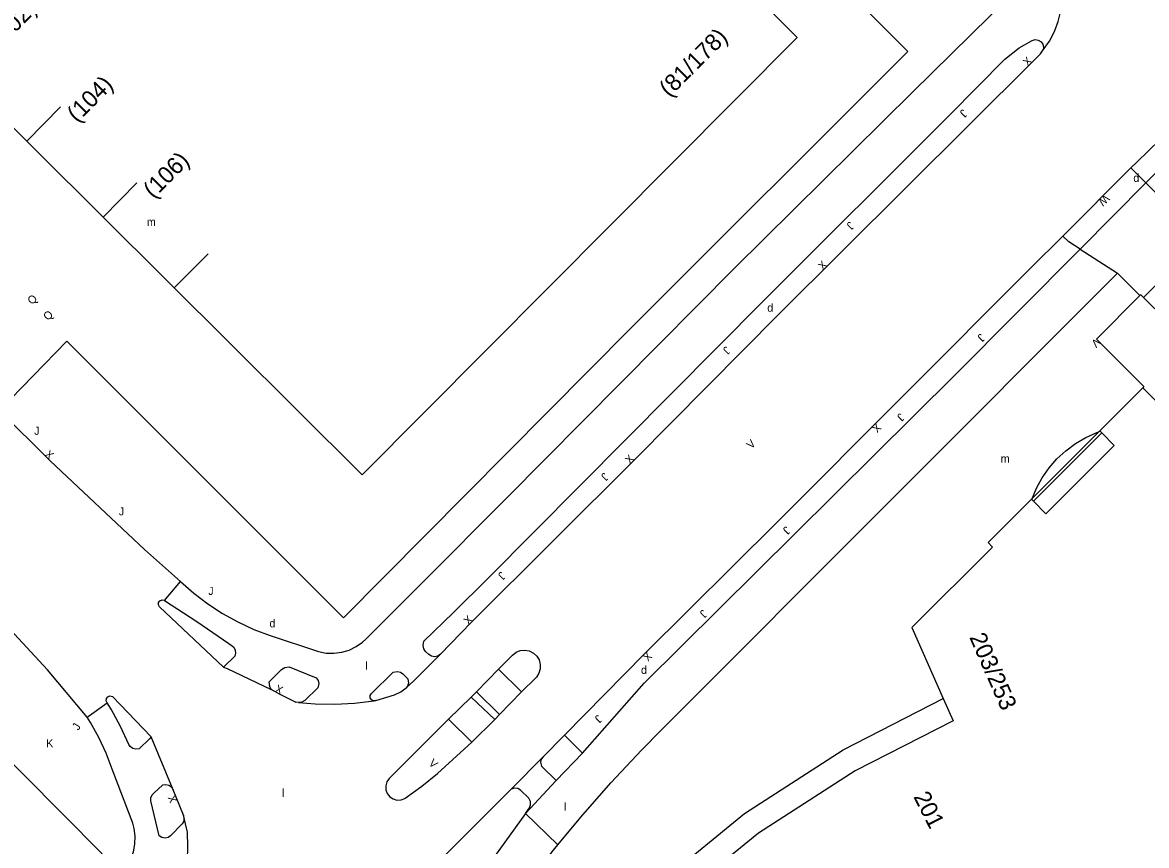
# Model space of a CAD drawing. Extents: x 134999 to 136502, y 457398 to 459002.
# Drawn here: x 135644.5 to 135714.7, y 458684.2 to 458735.6 of the extents above; entities that cross this region are included whole.
import ezdxf

# ---------------------------------------------------------------- set-up
doc = ezdxf.new("R2010")
doc.units = 0
for name, color, linetype in [('RI_DGTB_13', 7, 'Continuous'), ('RI_DGTB_15', 7, 'Continuous'), ('RI_DGTB_2', 7, 'Continuous'), ('RI_DGTB_29', 7, 'Continuous'), ('RI_DGTB_30', 7, 'Continuous'), ('RI_DGTB_31', 7, 'Continuous'), ('RI_DGTB_35', 7, 'Continuous'), ('RI_DGTB_36', 7, 'Continuous'), ('RI_DGTB_43', 7, 'Continuous'), ('RI_DGTB_53', 7, 'Continuous'), ('RI_DGTB_54', 7, 'Continuous'), ('RI_DGTB_7', 7, 'Continuous')]:
    doc.layers.add(name, color=color, linetype=linetype)

msp = doc.modelspace()

# ---------------------------------------------------------------- linework, layer by layer
at = {"layer": 'RI_DGTB_13'}
msp.add_lwpolyline([(135620.888, 458751.93), (135648.055, 458779.24), (135692.842, 458734.684), (135665.671, 458707.373), (135620.888, 458751.93)], dxfattribs=at)
at = {"layer": 'RI_DGTB_15'}
for p, q in [((135644.721, 458728.222), (135646.837, 458730.349)), ((135649.484, 458723.477), (135651.6, 458725.604)), ((135653.931, 458719.053), (135656.047, 458721.18))]:
    msp.add_line(p, q, dxfattribs=at)
at = {"layer": 'RI_DGTB_2'}
for p, q in [((135714.43, 458712.8), (135711.73, 458710.12)), ((135722.075, 458705.17), (135714.43, 458712.8)), ((135702.57, 458692.01), (135696.45, 458688.9)), ((135696.45, 458688.9), (135690.41, 458684.99))]:
    msp.add_line(p, q, dxfattribs=at)
for points in [[(135711.86, 458709.99), (135712.64, 458709.21), (135708.37, 458704.94), (135707.589, 458705.729)], [(135711.73, 458710.12), (135711.757, 458710.093)], [(135711.757, 458710.093), (135711.86, 458709.99)], [(135707.46, 458705.86), (135704.76, 458703.14), (135705.03, 458702.86), (135700, 458697.84), (135701.952, 458693.411)], [(135707.478, 458705.842), (135707.46, 458705.86)], [(135707.589, 458705.729), (135707.478, 458705.842)], [(135701.952, 458693.411), (135702.57, 458692.01)], [(135690.41, 458684.99), (135684.93, 458680.53), (135684.58, 458680.21)]]:
    msp.add_lwpolyline(points, dxfattribs=at)
at = {"layer": 'RI_DGTB_31'}
msp.add_line((135718.053, 458722.037), (135714.464, 458718.458), dxfattribs=at)
at = {"layer": 'RI_DGTB_53'}
for p, q in [((135713.68, 458726.54), (135714.04, 458726.91)), ((135713.68, 458726.54), (135709.42, 458722.28)), ((135714.602, 458725.609), (135713.68, 458726.54)), ((135716.563, 458723.629), (135714.602, 458725.609)), ((135709.42, 458722.28), (135707.4, 458720.29)), ((135710.496, 458721.476), (135712.84, 458719.98)), ((135712.84, 458719.98), (135714.24, 458718.57)), ((135669.422, 458700.635), (135674.712, 458705.956)), ((135654.32, 458700.724), (135652.074, 458702.719)), ((135673.53, 458700.931), (135671.366, 458698.784)), ((135665.888, 458697.107), (135669.422, 458700.635)), ((135653.015, 458699.133), (135657.01, 458695.369)), ((135669.523, 458696.979), (135671.366, 458698.784)), ((135670.55, 458696.18), (135672.481, 458698.146)), ((135659.93, 458697.337), (135662.934, 458696.346)), ((135657.717, 458696.061), (135657.01, 458695.369)), ((135669.827, 458696.149), (135669.624, 458696.346)), ((135674.186, 458695.238), (135675.052, 458696.116)), ((135678.309, 458691.126), (135683.294, 458696.207)), ((135648.488, 458692.239), (135646.02, 458695.191)), ((135659.867, 458694.453), (135660.635, 458695.226)), ((135661.116, 458695.394), (135662.803, 458694.706)), ((135672.813, 458693.814), (135674.186, 458695.238)), ((135674.186, 458695.238), (135675.623, 458693.834)), ((135666.249, 458693.712), (135667.595, 458695.043)), ((135668.206, 458694.954), (135668.52, 458694.637)), ((135676.482, 458694.678), (135675.623, 458693.834)), ((135662.895, 458694.08), (135662.084, 458693.286)), ((135672.479, 458693.497), (135672.813, 458693.814)), ((135674.234, 458692.414), (135675.623, 458693.834)), ((135679.437, 458689.987), (135683.271, 458694.366)), ((135650.067, 458693.528), (135652.497, 458691.006)), ((135671.068, 458692.124), (135672.479, 458693.497)), ((135672.523, 458690.684), (135673.942, 458692.105)), ((135653.859, 458687.714), (135652.497, 458691.006)), ((135678.309, 458691.126), (135676.967, 458689.77)), ((135676.967, 458689.77), (135674.962, 458687.747)), ((135651.343, 458685.625), (135650.059, 458688.99)), ((135652.648, 458687.487), (135653.213, 458688.006)), ((135676.082, 458687.188), (135675.556, 458687.683)), ((135652.998, 458684.833), (135652.463, 458687.013)), ((135675.872, 458686.229), (135663.971, 458669.744)), ((135675.872, 458686.229), (135676.116, 458686.581)), ((135654.428, 458685.573), (135653.702, 458684.83))]:
    msp.add_line(p, q, dxfattribs=at)
for points in [[(135710.496, 458721.476), (135709.8, 458721.92), (135709.42, 458722.28)], [(135677.89, 458684.273), (135679.329, 458686.002), (135681.205, 458688.133), (135683.14, 458690.21), (135684.33, 458691.43), (135712.84, 458719.98)], [(135714.24, 458718.57), (135711.53, 458715.85), (135714.49, 458712.89), (135714.43, 458712.8)], [(135715.169, 458717.749), (135714.29, 458718.62), (135714.24, 458718.57)], [(135653.316, 458699.537), (135654.32, 458700.724)], [(135654.32, 458700.724), (135655.145, 458699.994), (135656.021, 458699.325), (135656.943, 458698.722), (135657.907, 458698.187), (135658.907, 458697.724), (135659.93, 458697.337)], [(135653.015, 458699.133), (135652.946, 458699.256), (135652.954, 458699.397), (135653.036, 458699.512), (135653.167, 458699.566), (135653.306, 458699.542), (135653.316, 458699.537)], [(135653.316, 458699.537), (135655.351, 458698.222), (135657.342, 458696.84), (135657.484, 458696.738)], [(135657.484, 458696.738), (135657.642, 458696.612), (135657.74, 458696.435), (135657.763, 458696.234), (135657.717, 458696.061)], [(135662.934, 458696.346), (135663.413, 458696.249), (135663.902, 458696.231), (135664.387, 458696.293), (135664.856, 458696.433), (135665.296, 458696.647), (135665.695, 458696.93), (135665.888, 458697.107)], [(135669.624, 458696.346), (135669.512, 458696.51), (135669.471, 458696.709), (135669.523, 458696.979)], [(135668.42, 458694.068), (135668.892, 458694.521), (135670.55, 458696.18)], [(135670.55, 458696.18), (135670.388, 458696.061), (135670.193, 458696.014), (135669.994, 458696.045), (135669.827, 458696.149)], [(135675.052, 458696.116), (135675.28, 458696.294), (135675.544, 458696.399), (135675.827, 458696.427), (135676.106, 458696.375), (135676.36, 458696.247), (135676.569, 458696.055), (135676.716, 458695.812), (135676.79, 458695.537), (135676.785, 458695.253), (135676.701, 458694.982), (135676.546, 458694.744), (135676.482, 458694.678)], [(135657.01, 458695.369), (135657.231, 458695.276), (135659.993, 458693.972)], [(135660.635, 458695.226), (135660.834, 458695.343), (135661.116, 458695.394)], [(135667.595, 458695.043), (135667.874, 458695.089), (135668.071, 458695.042), (135668.206, 458694.954)], [(135659.993, 458693.972), (135659.897, 458694.149), (135659.867, 458694.453)], [(135662.803, 458694.706), (135662.914, 458694.538), (135662.951, 458694.341), (135662.895, 458694.08)], [(135668.52, 458694.637), (135668.559, 458694.372), (135668.508, 458694.186), (135668.42, 458694.068)], [(135660.4, 458693.734), (135659.993, 458693.972)], [(135660.4, 458693.734), (135661.521, 458693.183)], [(135666.51, 458693.283), (135666.369, 458693.27), (135666.243, 458693.334), (135666.171, 458693.456), (135666.174, 458693.597), (135666.249, 458693.712)], [(135666.51, 458693.283), (135667.686, 458693.635), (135668.083, 458693.821), (135668.42, 458694.068)], [(135674.234, 458692.414), (135672.813, 458693.814)], [(135648.488, 458692.239), (135649.752, 458693.147)], [(135649.752, 458693.147), (135649.687, 458693.27), (135649.699, 458693.408), (135649.784, 458693.518), (135649.914, 458693.564), (135650.067, 458693.528)], [(135651.089, 458690.532), (135650.574, 458691.659), (135649.988, 458692.75), (135649.752, 458693.147)], [(135661.694, 458693.148), (135661.521, 458693.183)], [(135662.084, 458693.286), (135661.901, 458693.179), (135661.694, 458693.148)], [(135661.694, 458693.148), (135662.738, 458693.084), (135663.96, 458693.064), (135665.18, 458693.125), (135666.393, 458693.265), (135666.51, 458693.283)], [(135672.479, 458693.497), (135673.942, 458692.105)], [(135673.942, 458692.105), (135674.234, 458692.414)], [(135650.059, 458688.99), (135649.677, 458689.997), (135649.221, 458690.972), (135648.694, 458691.91), (135648.488, 458692.239)], [(135671.068, 458692.124), (135667.345, 458688.401)], [(135672.523, 458690.684), (135671.068, 458692.124)], [(135652.497, 458691.006), (135652.383, 458690.895), (135651.742, 458690.267)], [(135679.437, 458689.987), (135678.309, 458691.126)], [(135651.742, 458690.267), (135651.541, 458690.235), (135651.343, 458690.282), (135651.178, 458690.401), (135651.089, 458690.532)], [(135670.86, 458689.164), (135672.523, 458690.684)], [(135676.967, 458689.77), (135676.852, 458689.615), (135676.81, 458689.427), (135676.859, 458689.175)], [(135677.784, 458688.285), (135679.437, 458689.987)], [(135668.356, 458687.188), (135669.387, 458687.924), (135670.369, 458688.724), (135670.86, 458689.164)], [(135676.859, 458689.175), (135677.784, 458688.285)], [(135667.345, 458688.401), (135667.206, 458688.196), (135667.136, 458687.954), (135667.146, 458687.703), (135667.233, 458687.467), (135667.389, 458687.27), (135667.6, 458687.132), (135667.842, 458687.066), (135668.093, 458687.079), (135668.328, 458687.17), (135668.356, 458687.188)], [(135677.784, 458688.285), (135675.872, 458686.229)], [(135652.463, 458687.013), (135652.472, 458687.213), (135652.558, 458687.394), (135652.648, 458687.487)], [(135653.213, 458688.006), (135653.406, 458688.041), (135653.598, 458687.998), (135653.758, 458687.882), (135653.859, 458687.714)], [(135654.499, 458686.117), (135654.052, 458687.242), (135653.859, 458687.714)], [(135674.962, 458687.747), (135669.859, 458682.615), (135668.929, 458681.622), (135660.317, 458672.504)], [(135675.556, 458687.683), (135675.385, 458687.786), (135675.191, 458687.812), (135674.962, 458687.747)], [(135676.116, 458686.581), (135676.187, 458686.776), (135676.178, 458686.981), (135676.082, 458687.188)], [(135654.499, 458686.117), (135654.539, 458685.905), (135654.529, 458685.74), (135654.428, 458685.573)], [(135654.489, 458681.681), (135654.663, 458682.502), (135654.759, 458683.336), (135654.774, 458684.175), (135654.764, 458685.053), (135654.634, 458685.585), (135654.499, 458686.117)], [(135675.872, 458686.229), (135677.89, 458684.273)], [(135651.201, 458683.382), (135651.377, 458683.837), (135651.475, 458684.315), (135651.495, 458684.803), (135651.434, 458685.288), (135651.343, 458685.625)], [(135653.702, 458684.83), (135653.545, 458684.72), (135653.354, 458684.679), (135653.162, 458684.718), (135652.998, 458684.833)], [(135617.018, 458600), (135648.58, 458643.82), (135677.513, 458683.819), (135677.89, 458684.273)]]:
    msp.add_lwpolyline(points, dxfattribs=at)
at = {"layer": 'RI_DGTB_54'}
for p, q in [((135714.04, 458726.91), (135718.751, 458731.502)), ((135714.602, 458725.609), (135719.625, 458730.667)), ((135710.496, 458721.476), (135714.602, 458725.609)), ((135642.991, 458711.401), (135647.23, 458715.72)), ((135707.46, 458705.86), (135711.73, 458710.12)), ((135707.589, 458705.729), (135711.86, 458709.99))]:
    msp.add_line(p, q, dxfattribs=at)
for points in [[(135682.503, 458751.051), (135699.742, 458733.824), (135682.388, 458716.465), (135664.493, 458698.446), (135647.23, 458715.72)], [(135706.631, 458742.293), (135706.821, 458741.884), (135706.976, 458741.461), (135707.125, 458740.915), (135707.195, 458740.353), (135707.186, 458739.787), (135707.097, 458739.228), (135706.944, 458738.722), (135706.671, 458738.122), (135706.327, 458737.558), (135706.119, 458737.279), (135700.032, 458731.279), (135688.919, 458720.278), (135674.712, 458705.956)], [(135708.202, 458733.91), (135708.585, 458734.464), (135708.9, 458735.06), (135709.141, 458735.689), (135709.307, 458736.343), (135709.394, 458737.011), (135709.402, 458737.685), (135709.329, 458738.354), (135709.178, 458739.011), (135708.95, 458739.645), (135708.649, 458740.248), (135708.278, 458740.811), (135707.843, 458741.326), (135707.351, 458741.786), (135706.807, 458742.184), (135706.631, 458742.293)], [(135702.373, 458729.861), (135705.794, 458733.34), (135706.689, 458734.035), (135707.503, 458734.508), (135707.696, 458734.558), (135707.893, 458734.528), (135708.063, 458734.424), (135708.18, 458734.262), (135708.224, 458734.068), (135708.202, 458733.91)], [(135672.481, 458698.146), (135682.729, 458708.366), (135691.692, 458717.412), (135707.573, 458733.206), (135708.032, 458733.678), (135708.202, 458733.91)], [(135673.53, 458700.931), (135690.707, 458718.221), (135702.373, 458729.861)], [(135710.496, 458721.476), (135702.655, 458713.581), (135692.674, 458703.672), (135683.271, 458694.366)], [(135707.4, 458720.29), (135691.557, 458704.396), (135683.294, 458696.207)], [(135652.074, 458702.719), (135646.173, 458708.245), (135642.991, 458711.401)], [(135640.041, 458701.621), (135646.02, 458695.191)], [(135637.151, 458696.074), (135649.413, 458683.735), (135646.724, 458678.704), (135645.1, 458675.996), (135637.963, 458664.936), (135630.987, 458655.167), (135624.499, 458645.962)]]:
    msp.add_lwpolyline(points, dxfattribs=at)
at = {"layer": 'RI_DGTB_7'}
for points in [[(135707.478, 458705.842), (135707.769, 458706.533), (135708.133, 458707.189), (135708.564, 458707.803), (135709.058, 458708.367), (135709.609, 458708.876), (135710.212, 458709.323), (135710.858, 458709.703), (135711.541, 458710.012), (135711.757, 458710.093)], [(135684.58, 458680.21), (135683.57, 458681.34), (135689.54, 458686.22), (135695.71, 458690.21), (135701.952, 458693.411)]]:
    msp.add_lwpolyline(points, dxfattribs=at)

# ---------------------------------------------------------------- texts
at = {"layer": 'RI_DGTB_29'}
for p in [(135713.826, 458725.672), (135690.966, 458717.567), (135659.877, 458697.851), (135683.08, 458694.946)]:
    msp.add_text('d', height=0.5, dxfattribs=at).set_placement(p)
at = {"layer": 'RI_DGTB_30'}
for s, height, rotation, p in [('X', 0.5, 44.82587, (135707.228, 458732.862)), ('W', 0.5, 225.20828, (135712.034, 458724.924)), ('X', 0.499, 44.72833, (135694.433, 458720.129)), ('V', 0.5, 224.30885, (135711.48, 458715.949)), ('X', 0.5, 225.20828, (135697.779, 458710.633)), ('V', 0.5, 44.74663, (135689.966, 458708.959)), ('X', 0.5, 317.81836, (135645.798, 458708.604)), ('X', 0.5, 45.15677, (135682.382, 458708.018)), ('X', 0.5, 44.90793, (135672.304, 458697.97)), ('X', 0.5, 225.20828, (135683.465, 458696.358)), ('X', 0.5, 335.89033, (135660.172, 458693.836)), ('V', 0.5, 317.06952, (135669.783, 458689.313)), ('X', 0.5, 111.71971, (135654.145, 458687.01))]:
    msp.add_text(s, height=height, rotation=rotation, dxfattribs=at).set_placement(p)
msp.add_text('K', height=0.5, dxfattribs=at).set_placement((135645.931, 458690.362))
at = {"layer": 'RI_DGTB_31'}
for s, rotation, p in [('J', 225.08639, (135703.171, 458730.244)), ('J', 225.08639, (135696.103, 458723.229)), ('Q', 44.76059, (135645.054, 458717.967)), ('Q', 44.76059, (135646.043, 458716.977)), ('J', 225.20828, (135704.276, 458716.232)), ('J', 225.08639, (135688.38, 458715.438)), ('J', 225.20828, (135699.251, 458711.265)), ('J', 225.08639, (135680.766, 458707.545)), ('J', 225.20828, (135692.122, 458704.198)), ('J', 225.08639, (135674.333, 458701.364)), ('J', 225.20828, (135686.93, 458698.992)), ('J', 225.20828, (135680.371, 458692.425)), ('J', 59.15137, (135647.946, 458691.388))]:
    msp.add_text(s, height=0.5, rotation=rotation, dxfattribs=at).set_placement(p)
for p in [(135645.189, 458709.878), (135650.476, 458704.843), (135656.056, 458699.876)]:
    msp.add_text('J', height=0.5, dxfattribs=at).set_placement(p)
at = {"layer": 'RI_DGTB_35'}
for s, rotation, p in [('(81/178)', 44.9922, (135684.848, 458730.916)), ('(106)', 45.1449, (135652.632, 458724.579)), ('203/253', 293.789, (135703.57, 458697.236))]:
    msp.add_text(s, height=1.054, rotation=rotation, dxfattribs=at).set_placement(p)
at = {"layer": 'RI_DGTB_36'}
for s, rotation, p in [('(102)', 45.1449, (135643.101, 458734.065)), ('(104)', 45.1449, (135647.869, 458729.324)), ('201', 296.9383, (135700.075, 458687.281))]:
    msp.add_text(s, height=1.054, rotation=rotation, dxfattribs=at).set_placement(p)
at = {"layer": 'RI_DGTB_43'}
for s, p in [('m', (135652.22, 458722.925)), ('m', (135705.545, 458708.14)), ('l', (135665.864, 458695.201)), ('l', (135660.666, 458687.264)), ('l', (135678.262, 458686.405))]:
    msp.add_text(s, height=0.5, dxfattribs=at).set_placement(p)

doc.saveas('drawing.dxf')
